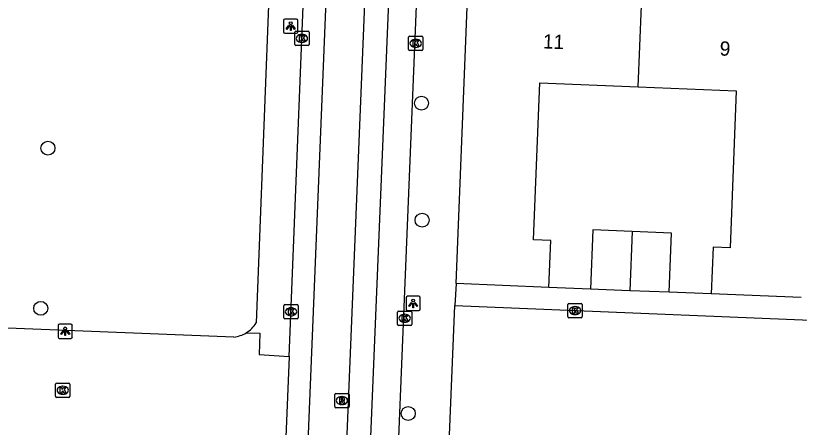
# Model space of a CAD drawing. Extents: x 160787 to 161428, y 386828 to 387483.
# Drawn here: x 161283.9 to 161338.8, y 387207.1 to 387235.9 of the extents above; entities that cross this region are included whole.
import ezdxf

# ---------------------------------------------------------------- set-up
doc = ezdxf.new("R2010")
doc.units = 0
for name, color, linetype in [('IMGEO_Boom', 7, 'Continuous'), ('IMGEO_Kolk', 7, 'Continuous'), ('IMGEO_Lichtpunt', 7, 'Continuous'), ('IMGEO_Pand', 7, 'Continuous'), ('IMGEO_Pand_nummerreeks', 7, 'Continuous'), ('IMGEO_Rijbaan_lokaal_gesloten', 7, 'Continuous'), ('IMGEO_Rijbaan_lokaal_open', 7, 'Continuous'), ('IMGEO_Rioolput', 7, 'Continuous'), ('IMGEO_Voetpad_open', 7, 'Continuous')]:
    doc.layers.add(name, color=color, linetype=linetype)

msp = doc.modelspace()

# ---------------------------------------------------------------- linework, layer by layer
at = {"layer": 'IMGEO_Boom'}
for centre in [(161312.339, 387229.75), (161286.183, 387226.596), (161312.383, 387221.562), (161285.675, 387215.388), (161311.414, 387208.028)]:
    msp.add_circle(centre, 0.489, dxfattribs=at)
at = {"layer": 'IMGEO_Kolk'}
for p, q in [((161303.467, 387233.855), (161303.467, 387234.707)), ((161303.542, 387234.781), (161304.394, 387234.781)), ((161303.955, 387234.561), (161303.98, 387234.561)), ((161304.468, 387234.707), (161304.468, 387233.855)), ((161311.436, 387233.507), (161311.436, 387234.359)), ((161311.511, 387234.433), (161312.363, 387234.433)), ((161312.437, 387234.359), (161312.437, 387233.507)), ((161304.394, 387233.781), (161303.542, 387233.781)), ((161303.978, 387234.001), (161303.953, 387234.001)), ((161311.924, 387234.213), (161311.949, 387234.213)), ((161312.363, 387233.433), (161311.511, 387233.433)), ((161311.947, 387233.653), (161311.922, 387233.653)), ((161302.778, 387215.645), (161303.63, 387215.645)), ((161322.596, 387214.806), (161322.596, 387215.658)), ((161322.671, 387215.732), (161323.523, 387215.732)), ((161323.597, 387215.658), (161323.597, 387214.806)), ((161302.703, 387214.719), (161302.703, 387215.571)), ((161303.191, 387215.425), (161303.216, 387215.425)), ((161303.704, 387215.571), (161303.704, 387214.719)), ((161310.662, 387214.268), (161310.662, 387215.12)), ((161310.737, 387215.194), (161311.589, 387215.194)), ((161311.663, 387215.12), (161311.663, 387214.268)), ((161323.084, 387215.512), (161323.109, 387215.512)), ((161303.63, 387214.645), (161302.778, 387214.645)), ((161303.214, 387214.865), (161303.189, 387214.865)), ((161311.15, 387214.974), (161311.175, 387214.974)), ((161323.523, 387214.732), (161322.671, 387214.732)), ((161323.107, 387214.952), (161323.082, 387214.952)), ((161311.589, 387214.194), (161310.737, 387214.194)), ((161311.173, 387214.414), (161311.148, 387214.414)), ((161286.793, 387210.157), (161287.645, 387210.157)), ((161286.718, 387209.231), (161286.718, 387210.083)), ((161287.206, 387209.937), (161287.231, 387209.937)), ((161287.719, 387210.083), (161287.719, 387209.231)), ((161287.645, 387209.157), (161286.793, 387209.157)), ((161287.229, 387209.377), (161287.204, 387209.377))]:
    msp.add_line(p, q, dxfattribs=at)
for points in [[(161303.467, 387233.855), (161303.467, 387234.707)], [(161303.542, 387234.781), (161304.394, 387234.781)], [(161303.788, 387234.481), (161303.911, 387234.481), (161303.911, 387234.33), (161304.041, 387234.481), (161304.205, 387234.481), (161304.059, 387234.33), (161304.212, 387234.081), (161304.06, 387234.081), (161303.975, 387234.245), (161303.911, 387234.178), (161303.911, 387234.081), (161303.788, 387234.081), (161303.788, 387234.481)], [(161304.468, 387234.707), (161304.468, 387233.855)], [(161311.436, 387233.507), (161311.436, 387234.359)], [(161311.511, 387234.433), (161312.363, 387234.433)], [(161312.437, 387234.359), (161312.437, 387233.507)], [(161304.394, 387233.781), (161303.542, 387233.781)], [(161311.757, 387234.133), (161311.88, 387234.133), (161311.88, 387233.982), (161312.01, 387234.133), (161312.174, 387234.133), (161312.028, 387233.982), (161312.181, 387233.733), (161312.029, 387233.733), (161311.944, 387233.897), (161311.88, 387233.83), (161311.88, 387233.733), (161311.757, 387233.733), (161311.757, 387234.133)], [(161312.363, 387233.433), (161311.511, 387233.433)], [(161302.778, 387215.645), (161303.63, 387215.645)], [(161322.596, 387214.806), (161322.596, 387215.658)], [(161322.671, 387215.732), (161323.523, 387215.732)], [(161323.597, 387215.658), (161323.597, 387214.806)], [(161302.703, 387214.719), (161302.703, 387215.571)], [(161303.024, 387215.345), (161303.147, 387215.345), (161303.147, 387215.194), (161303.277, 387215.345), (161303.441, 387215.345), (161303.295, 387215.194), (161303.448, 387214.945), (161303.296, 387214.945), (161303.211, 387215.109), (161303.147, 387215.042), (161303.147, 387214.945), (161303.024, 387214.945), (161303.024, 387215.345)], [(161303.704, 387215.571), (161303.704, 387214.719)], [(161310.662, 387214.268), (161310.662, 387215.12)], [(161310.737, 387215.194), (161311.589, 387215.194)], [(161311.663, 387215.12), (161311.663, 387214.268)], [(161322.917, 387215.432), (161323.04, 387215.432), (161323.04, 387215.281), (161323.17, 387215.432), (161323.334, 387215.432), (161323.188, 387215.281), (161323.341, 387215.032), (161323.189, 387215.032), (161323.104, 387215.196), (161323.04, 387215.129), (161323.04, 387215.032), (161322.917, 387215.032), (161322.917, 387215.432)], [(161303.63, 387214.645), (161302.778, 387214.645)], [(161310.983, 387214.894), (161311.106, 387214.894), (161311.106, 387214.743), (161311.236, 387214.894), (161311.4, 387214.894), (161311.254, 387214.743), (161311.407, 387214.494), (161311.255, 387214.494), (161311.17, 387214.658), (161311.106, 387214.591), (161311.106, 387214.494), (161310.983, 387214.494), (161310.983, 387214.894)], [(161323.523, 387214.732), (161322.671, 387214.732)], [(161311.589, 387214.194), (161310.737, 387214.194)], [(161286.793, 387210.157), (161287.645, 387210.157)], [(161286.718, 387209.231), (161286.718, 387210.083)], [(161287.039, 387209.857), (161287.162, 387209.857), (161287.162, 387209.706), (161287.292, 387209.857), (161287.456, 387209.857), (161287.31, 387209.706), (161287.463, 387209.457), (161287.311, 387209.457), (161287.226, 387209.621), (161287.162, 387209.554), (161287.162, 387209.457), (161287.039, 387209.457), (161287.039, 387209.857)], [(161287.719, 387210.083), (161287.719, 387209.231)], [(161287.645, 387209.157), (161286.793, 387209.157)]]:
    msp.add_lwpolyline(points, dxfattribs=at)
for centre, start, end in [((161303.544, 387234.705), 91.552, 178.448), ((161303.544, 387234.705), 91.552, 178.448), ((161304.392, 387234.705), 1.552, 88.448), ((161304.392, 387234.705), 1.552, 88.448), ((161311.513, 387234.357), 91.552, 178.448), ((161311.513, 387234.357), 91.552, 178.448), ((161312.361, 387234.357), 1.552, 88.448), ((161312.361, 387234.357), 1.552, 88.448), ((161303.544, 387233.857), 181.552, 268.448), ((161303.544, 387233.857), 181.552, 268.448), ((161304.392, 387233.857), 271.552, 358.448), ((161304.392, 387233.857), 271.552, 358.448), ((161311.513, 387233.509), 181.552, 268.448), ((161311.513, 387233.509), 181.552, 268.448), ((161312.361, 387233.509), 271.552, 358.448), ((161312.361, 387233.509), 271.552, 358.448), ((161302.78, 387215.569), 91.552, 178.448), ((161302.78, 387215.569), 91.552, 178.448), ((161303.628, 387215.569), 1.552, 88.448), ((161303.628, 387215.569), 1.552, 88.448), ((161322.673, 387215.656), 91.552, 178.448), ((161322.673, 387215.656), 91.552, 178.448), ((161323.521, 387215.656), 1.552, 88.448), ((161323.521, 387215.656), 1.552, 88.448), ((161310.739, 387215.118), 91.552, 178.448), ((161310.739, 387215.118), 91.552, 178.448), ((161311.587, 387215.118), 1.552, 88.448), ((161311.587, 387215.118), 1.552, 88.448), ((161302.78, 387214.721), 181.552, 268.448), ((161302.78, 387214.721), 181.552, 268.448), ((161303.628, 387214.721), 271.552, 358.448), ((161303.628, 387214.721), 271.552, 358.448), ((161322.673, 387214.808), 181.552, 268.448), ((161322.673, 387214.808), 181.552, 268.448), ((161323.521, 387214.808), 271.552, 358.448), ((161323.521, 387214.808), 271.552, 358.448), ((161310.739, 387214.27), 181.552, 268.448), ((161310.739, 387214.27), 181.552, 268.448), ((161311.587, 387214.27), 271.552, 358.448), ((161311.587, 387214.27), 271.552, 358.448), ((161286.795, 387210.081), 91.552, 178.448), ((161286.795, 387210.081), 91.552, 178.448), ((161287.643, 387210.081), 1.552, 88.448), ((161287.643, 387210.081), 1.552, 88.448), ((161286.795, 387209.233), 181.552, 268.448), ((161286.795, 387209.233), 181.552, 268.448), ((161287.643, 387209.233), 271.552, 358.448), ((161287.643, 387209.233), 271.552, 358.448)]:
    msp.add_arc(centre, 0.0765, start, end, dxfattribs=at)
for centre, major_axis, ratio, start_param, end_param in [((161303.954, 387234.281), (-0.387, 0.002), 0.722429, 4.712389, 7.853982), ((161303.979, 387234.281), (-0.39, 0.002), 0.717154, 1.570796, 4.712389), ((161311.923, 387233.933), (-0.387, 0.002), 0.722429, 4.712389, 7.853982), ((161311.948, 387233.933), (-0.39, 0.002), 0.717154, 1.570796, 4.712389), ((161303.19, 387215.145), (-0.387, 0.002), 0.722429, 4.712389, 7.853982), ((161303.215, 387215.145), (-0.39, 0.002), 0.717154, 1.570796, 4.712389), ((161323.083, 387215.232), (-0.387, 0.002), 0.722429, 4.712389, 7.853982), ((161323.108, 387215.232), (-0.39, 0.002), 0.717154, 1.570796, 4.712389), ((161311.149, 387214.694), (-0.387, 0.002), 0.722429, 4.712389, 7.853982), ((161311.174, 387214.694), (-0.39, 0.002), 0.717154, 1.570796, 4.712389), ((161287.205, 387209.657), (-0.387, 0.002), 0.722429, 4.712389, 7.853982), ((161287.23, 387209.657), (-0.39, 0.002), 0.717154, 1.570796, 4.712389)]:
    msp.add_ellipse(centre, major_axis=major_axis, ratio=ratio, start_param=start_param, end_param=end_param, dxfattribs=at)
at = {"layer": 'IMGEO_Lichtpunt'}
for p, q in [((161302.682, 387235.54), (161302.682, 387234.733)), ((161302.682, 387235.54), (161302.682, 387234.733)), ((161303.584, 387235.635), (161302.776, 387235.635)), ((161303.584, 387235.635), (161302.776, 387235.635)), ((161303.678, 387234.733), (161303.678, 387235.54)), ((161303.678, 387234.733), (161303.678, 387235.54)), ((161302.776, 387234.639), (161303.584, 387234.639)), ((161302.776, 387234.639), (161303.584, 387234.639)), ((161312.161, 387216.229), (161311.353, 387216.229)), ((161312.161, 387216.229), (161311.353, 387216.229)), ((161311.259, 387216.134), (161311.259, 387215.327)), ((161311.259, 387216.134), (161311.259, 387215.327)), ((161312.255, 387215.327), (161312.255, 387216.134)), ((161312.255, 387215.327), (161312.255, 387216.134)), ((161311.353, 387215.233), (161312.161, 387215.233)), ((161311.353, 387215.233), (161312.161, 387215.233)), ((161286.892, 387214.186), (161286.892, 387213.379)), ((161286.892, 387214.186), (161286.892, 387213.379)), ((161287.794, 387214.281), (161286.986, 387214.281)), ((161287.794, 387214.281), (161286.986, 387214.281)), ((161287.888, 387213.379), (161287.888, 387214.186)), ((161287.888, 387213.379), (161287.888, 387214.186)), ((161286.986, 387213.285), (161287.794, 387213.285)), ((161286.986, 387213.285), (161287.794, 387213.285))]:
    msp.add_line(p, q, dxfattribs=at)
for points in [[(161303.056, 387235.204), (161303.095, 387235.176), (161302.907, 387234.914), (161302.869, 387234.941), (161303.056, 387235.204)], [(161303.158, 387235.156), (161303.205, 387235.156), (161303.205, 387234.834), (161303.158, 387234.834), (161303.158, 387235.156)], [(161303.268, 387235.176), (161303.306, 387235.203), (161303.493, 387234.941), (161303.454, 387234.913), (161303.268, 387235.176)], [(161311.633, 387215.798), (161311.672, 387215.77), (161311.484, 387215.508), (161311.446, 387215.535), (161311.633, 387215.798)], [(161311.735, 387215.75), (161311.782, 387215.75), (161311.782, 387215.428), (161311.735, 387215.428), (161311.735, 387215.75)], [(161311.845, 387215.77), (161311.883, 387215.797), (161312.07, 387215.535), (161312.031, 387215.507), (161311.845, 387215.77)], [(161287.266, 387213.85), (161287.305, 387213.822), (161287.117, 387213.56), (161287.079, 387213.587), (161287.266, 387213.85)], [(161287.368, 387213.802), (161287.415, 387213.802), (161287.415, 387213.48), (161287.368, 387213.48), (161287.368, 387213.802)], [(161287.478, 387213.822), (161287.516, 387213.849), (161287.703, 387213.587), (161287.664, 387213.559), (161287.478, 387213.822)]]:
    msp.add_lwpolyline(points, dxfattribs=at)
for centre in [(161303.181, 387235.338), (161311.758, 387215.932), (161287.391, 387213.984)]:
    msp.add_circle(centre, 0.0994, dxfattribs=at)
for centre, start, end in [((161302.776, 387235.54), 90, 180), ((161302.776, 387235.54), 90, 180), ((161303.584, 387235.54), 0, 90), ((161303.584, 387235.54), 0, 90), ((161302.776, 387234.733), 180, 270), ((161302.776, 387234.733), 180, 270), ((161303.584, 387234.733), 270, 0), ((161303.584, 387234.733), 270, 360), ((161311.353, 387216.134), 90, 180), ((161311.353, 387216.134), 90, 180), ((161312.161, 387216.134), 0, 90), ((161312.161, 387216.134), 0, 90), ((161311.353, 387215.327), 180, 270), ((161311.353, 387215.327), 180, 270), ((161312.161, 387215.327), 270, 0), ((161312.161, 387215.327), 270, 360), ((161286.986, 387214.186), 90, 180), ((161286.986, 387214.186), 90, 180), ((161287.794, 387214.186), 0, 90), ((161287.794, 387214.186), 0, 90), ((161286.986, 387213.379), 180, 270), ((161286.986, 387213.379), 180, 270), ((161287.794, 387213.379), 270, 0), ((161287.794, 387213.379), 270, 360)]:
    msp.add_arc(centre, 0.0946, start, end, dxfattribs=at)
at = {"layer": 'IMGEO_Pand'}
for points in [[(161314.761, 387217.119), (161315.564, 387237.078)], [(161327.515, 387230.887), (161327.749, 387236.587)], [(161321.27, 387216.857), (161321.402, 387220.125), (161320.193, 387220.174), (161320.639, 387231.166), (161327.515, 387230.887)], [(161327.515, 387230.887), (161334.388, 387230.608), (161333.967, 387219.612), (161332.757, 387219.66), (161332.625, 387216.392)], [(161327.099, 387220.76), (161324.338, 387220.871), (161324.171, 387216.734)], [(161327.099, 387220.76), (161326.929, 387216.623)], [(161329.677, 387216.513), (161329.844, 387220.65), (161327.099, 387220.76)], [(161321.27, 387216.857), (161314.761, 387217.119)], [(161326.929, 387216.623), (161324.171, 387216.734)], [(161329.677, 387216.513), (161326.929, 387216.623)], [(161338.932, 387216.138), (161332.625, 387216.392)]]:
    msp.add_lwpolyline(points, dxfattribs=at)
at = {"layer": 'IMGEO_Rijbaan_lokaal_gesloten'}
for points in [[(161303.08, 387212.018), (161304.596, 387250), (161304.955, 387258.981)], [(161301.395, 387141.166), (161301.931, 387145.4), (161306.48, 387256.955)], [(161309.144, 387256.108), (161302.568, 387095.562), (161301.538, 387070.326)], [(161312.803, 387255.424), (161310.803, 387255.503), (161307.588, 387177.619), (161307.417, 387173.071)], [(161303.08, 387212.018), (161302.849, 387206.365)]]:
    msp.add_lwpolyline(points, dxfattribs=at)
at = {"layer": 'IMGEO_Rijbaan_lokaal_open'}
for points in [[(161299.195, 387213.381), (161278.076, 387214.209)], [(161300.062, 387213.672), (161301.02, 387213.641), (161300.969, 387212.151), (161303.08, 387212.018)]]:
    msp.add_lwpolyline(points, dxfattribs=at)
msp.add_arc((161298.987, 387215.439), 2.069, 275.7829, 301.3247, dxfattribs=at)
at = {"layer": 'IMGEO_Rioolput'}
for p, q in [((161306.265, 387208.509), (161306.265, 387209.361)), ((161306.34, 387209.435), (161307.192, 387209.435)), ((161306.753, 387209.215), (161306.778, 387209.215)), ((161307.266, 387209.361), (161307.266, 387208.509)), ((161306.776, 387208.655), (161306.751, 387208.655)), ((161307.192, 387208.435), (161306.34, 387208.435))]:
    msp.add_line(p, q, dxfattribs=at)
for points in [[(161306.265, 387208.509), (161306.265, 387209.361)], [(161306.34, 387209.435), (161307.192, 387209.435)], [(161306.854, 387209.133), (161306.602, 387209.135), (161306.602, 387208.735)], [(161306.78, 387209.054), (161306.726, 387209.054), (161306.726, 387208.973)], [(161307.266, 387209.361), (161307.266, 387208.509)], [(161306.602, 387208.735), (161306.726, 387208.735), (161306.726, 387208.897), (161306.737, 387208.897)], [(161306.726, 387208.973), (161306.778, 387208.973)], [(161306.784, 387208.868), (161306.855, 387208.735), (161306.995, 387208.735), (161306.93, 387208.861)], [(161307.192, 387208.435), (161306.34, 387208.435)]]:
    msp.add_lwpolyline(points, dxfattribs=at)
for centre, radius, start, end in [((161306.342, 387209.359), 0.0765, 91.552, 178.448), ((161306.342, 387209.359), 0.0765, 91.552, 178.448), ((161306.786, 387208.958), 0.0964, 77.0061, 93.1865), ((161306.8, 387209.015), 0.0378, 276.6634, 79.6772), ((161306.853, 387209.023), 0.109, 350.3612, 89.416), ((161306.851, 387209.023), 0.112, 277.5842, 350.9817), ((161307.19, 387209.359), 0.0765, 1.552, 88.448), ((161307.19, 387209.359), 0.0765, 1.552, 88.448), ((161306.342, 387208.511), 0.0765, 181.552, 268.448), ((161306.342, 387208.511), 0.0765, 181.552, 268.448), ((161306.736, 387208.844), 0.0533, 26.0293, 88.6989), ((161306.762, 387209.162), 0.19, 274.7715, 282.9687), ((161306.835, 387208.808), 0.108, 29.5134, 73.7905), ((161307.19, 387208.511), 0.0765, 271.552, 358.448), ((161307.19, 387208.511), 0.0765, 271.552, 358.448)]:
    msp.add_arc(centre, radius, start, end, dxfattribs=at)
for centre, major_axis, ratio, start_param, end_param in [((161306.752, 387208.935), (-0.387, 0.002), 0.722429, 4.712389, 7.853982), ((161306.777, 387208.935), (-0.39, 0.002), 0.717154, 1.570796, 4.712389)]:
    msp.add_ellipse(centre, major_axis=major_axis, ratio=ratio, start_param=start_param, end_param=end_param, dxfattribs=at)
at = {"layer": 'IMGEO_Voetpad_open'}
for points in [[(161302.945, 387270.254), (161300.754, 387214.371)], [(161312.04, 387237.81), (161311.963, 387236.565), (161309.705, 387181.281), (161309.67, 387179.967)], [(161314.761, 387217.119), (161314.673, 387215.577)], [(161324.171, 387216.734), (161321.27, 387216.857)], [(161332.625, 387216.392), (161329.677, 387216.513)], [(161314.246, 387205.391), (161314.673, 387215.577)], [(161314.673, 387215.577), (161380.385, 387212.88), (161380.491, 387214.479)]]:
    msp.add_lwpolyline(points, dxfattribs=at)
msp.add_arc((161298.991, 387215.424), 2.054, 301.433, 329.1437, dxfattribs=at)

# ---------------------------------------------------------------- texts
at = {"layer": 'IMGEO_Pand_nummerreeks'}
for s, p in [('11', (161320.829, 387233.584)), ('9', (161333.209, 387233.085))]:
    msp.add_text(s, height=1, rotation=357.6946, dxfattribs=at).set_placement(p)

doc.saveas('drawing.dxf')
